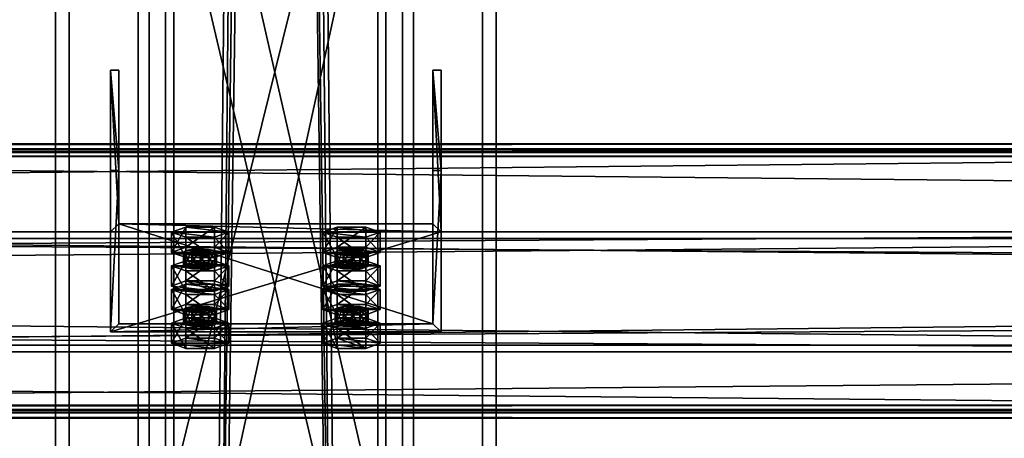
# Model space of a CAD drawing. Header units: millimetres. Extents: x -333 to 67333, y -930 to 39730.
# Tile 263 of 656: x 11007 to 11364, y 12361 to 12513. Entities that reach past the tile are written whole.
import ezdxf

# ---------------------------------------------------------------- set-up
doc = ezdxf.new("R2010")
doc.units = ezdxf.units.MM
for name, color, linetype in [('13', 7, 'Continuous'), ('3', 7, 'Continuous'), ('5', 7, 'Continuous'), ('6', 7, 'Continuous'), ('7', 7, 'Continuous'), ('95', 7, 'Continuous')]:
    doc.layers.add(name, color=color, linetype=linetype)

msp = doc.modelspace()

# ---------------------------------------------------------------- meshes
at = {"layer": '13', "color": 30}
mesh = msp.add_polyface(dxfattribs=at)
corners = [(11700.01, 12464.78, 6081.7), (11700.01, 12392.39, 6066.31), (4900.01, 12392.39, 6066.31), (4900.01, 12464.78, 6081.7), (11700.01, 12433.56, 5872.64), (4900.01, 12433.56, 5872.64), (11700.01, 12372.91, 5859.75), (4900.01, 12372.91, 5859.75), (11700.01, 12370.21, 5872.47), (4900.01, 12370.21, 5872.47), (11700.01, 12368.26, 5872.05), (4900.01, 12368.26, 5872.05), (11700.01, 12371.37, 5857.38), (4900.01, 12371.37, 5857.38), (11700.01, 12435.93, 5871.1), (4900.01, 12435.93, 5871.1), (11700.01, 12394.77, 6064.77), (4900.01, 12394.77, 6064.77), (11700.01, 12463.24, 6079.33), (4900.01, 12463.24, 6079.33), (11700.01, 12465.94, 6066.61), (4900.01, 12465.94, 6066.61), (11700.01, 12467.9, 6067.03), (4900.01, 12467.9, 6067.03)]
mesh.append_faces([[corners[k] for k in face] for face in [(0, 2, 3, 3), (1, 5, 2, 2), (4, 7, 5, 5), (6, 9, 7, 7), (8, 11, 9, 9), (10, 13, 11, 11), (12, 15, 13, 13), (14, 17, 15, 15), (16, 19, 17, 17), (18, 21, 19, 19), (20, 23, 21, 21), (22, 3, 23, 23), (8, 12, 10, 10), (20, 0, 22, 22), (11, 7, 9, 9), (23, 19, 21, 21)]], dxfattribs={"vtx0": -1, "color": 30})
mesh.append_faces([[corners[k] for k in face] for face in [(12, 6, 14, 14), (14, 1, 16, 16), (16, 0, 18, 18), (18, 0, 20, 20), (3, 19, 23, 23), (19, 2, 17, 17), (17, 2, 15, 15), (15, 5, 13, 13)]], dxfattribs={"vtx0": -1, "vtx1": -1, "color": 30})
mesh.append_faces([[corners[k] for k in face] for face in [(12, 8, 6, 6), (14, 6, 4, 4), (14, 4, 1, 1), (16, 1, 0, 0), (7, 11, 13, 13), (19, 3, 2, 2), (15, 2, 5, 5), (13, 5, 7, 7)]], dxfattribs={"vtx0": -1, "vtx2": -1, "vtx3": -1, "color": 30})
mesh.append_faces([[corners[k] for k in face] for face in [(0, 1, 2, 2), (1, 4, 5, 5), (4, 6, 7, 7), (6, 8, 9, 9), (8, 10, 11, 11), (10, 12, 13, 13), (12, 14, 15, 15), (14, 16, 17, 17), (16, 18, 19, 19), (18, 20, 21, 21), (20, 22, 23, 23), (22, 0, 3, 3)]], dxfattribs={"vtx2": -1, "vtx3": -1, "color": 30})
mesh = msp.add_polyface(dxfattribs=at)
corners = [(17300.01, 12464.78, 6081.7), (17300.01, 12392.39, 6066.31), (10500.01, 12392.39, 6066.31), (10500.01, 12464.78, 6081.7), (17300.01, 12433.56, 5872.64), (10500.01, 12433.56, 5872.64), (17300.01, 12372.91, 5859.75), (10500.01, 12372.91, 5859.75), (17300.01, 12370.21, 5872.47), (10500.01, 12370.21, 5872.47), (17300.01, 12368.26, 5872.05), (10500.01, 12368.26, 5872.05), (17300.01, 12371.37, 5857.38), (10500.01, 12371.37, 5857.38), (17300.01, 12435.93, 5871.1), (10500.01, 12435.93, 5871.1), (17300.01, 12394.77, 6064.77), (10500.01, 12394.77, 6064.77), (17300.01, 12463.24, 6079.33), (10500.01, 12463.24, 6079.33), (17300.01, 12465.94, 6066.61), (10500.01, 12465.94, 6066.61), (17300.01, 12467.9, 6067.03), (10500.01, 12467.9, 6067.03)]
mesh.append_faces([[corners[k] for k in face] for face in [(0, 2, 3, 3), (1, 5, 2, 2), (4, 7, 5, 5), (6, 9, 7, 7), (8, 11, 9, 9), (10, 13, 11, 11), (12, 15, 13, 13), (14, 17, 15, 15), (16, 19, 17, 17), (18, 21, 19, 19), (20, 23, 21, 21), (22, 3, 23, 23), (8, 12, 10, 10), (20, 0, 22, 22), (11, 7, 9, 9), (23, 19, 21, 21)]], dxfattribs={"vtx0": -1, "color": 30})
mesh.append_faces([[corners[k] for k in face] for face in [(12, 6, 14, 14), (14, 1, 16, 16), (16, 0, 18, 18), (18, 0, 20, 20), (3, 19, 23, 23), (19, 2, 17, 17), (17, 2, 15, 15), (15, 5, 13, 13)]], dxfattribs={"vtx0": -1, "vtx1": -1, "color": 30})
mesh.append_faces([[corners[k] for k in face] for face in [(12, 8, 6, 6), (14, 6, 4, 4), (14, 4, 1, 1), (16, 1, 0, 0), (7, 11, 13, 13), (19, 3, 2, 2), (15, 2, 5, 5), (13, 5, 7, 7)]], dxfattribs={"vtx0": -1, "vtx2": -1, "vtx3": -1, "color": 30})
mesh.append_faces([[corners[k] for k in face] for face in [(0, 1, 2, 2), (1, 4, 5, 5), (4, 6, 7, 7), (6, 8, 9, 9), (8, 10, 11, 11), (10, 12, 13, 13), (12, 14, 15, 15), (14, 16, 17, 17), (16, 18, 19, 19), (18, 20, 21, 21), (20, 22, 23, 23), (22, 0, 3, 3)]], dxfattribs={"vtx2": -1, "vtx3": -1, "color": 30})
at = {"layer": '3', "color": 91}
mesh = msp.add_polyface(dxfattribs=at)
corners = [(11063, 12654.7, 3765.04), (11137, 12654.7, 3765.04), (11137, 12329.95, 3080), (11063, 12329.95, 3080), (11137, 12587.83, 3796.73), (11137, 12248.06, 3080), (11063, 12587.83, 3796.73), (11063, 12248.06, 3080), (11060, 12657.41, 3763.75), (11060, 12585.12, 3798.02), (11060, 12244.74, 3080), (11060, 12333.27, 3080), (11140, 12585.12, 3798.02), (11140, 12244.74, 3080), (11140, 12657.41, 3763.75), (11140, 12333.27, 3080)]
mesh.append_faces([[corners[k] for k in face] for face in [(0, 2, 3, 3), (1, 5, 2, 2), (4, 7, 5, 5), (6, 3, 7, 7), (8, 10, 11, 11), (9, 13, 10, 10), (12, 15, 13, 13), (14, 11, 15, 15)]], dxfattribs={"vtx0": -1, "color": 91})
mesh.append_faces([[corners[k] for k in face] for face in [(9, 6, 12, 12), (6, 8, 0, 0), (0, 8, 1, 1), (12, 4, 14, 14), (4, 12, 6, 6), (14, 1, 8, 8), (11, 3, 15, 15), (3, 10, 7, 7), (7, 10, 5, 5), (15, 2, 13, 13), (2, 15, 3, 3), (13, 5, 10, 10)]], dxfattribs={"vtx0": -1, "vtx1": -1, "color": 91})
mesh.append_faces([[corners[k] for k in face] for face in [(6, 9, 8, 8), (14, 4, 1, 1), (3, 11, 10, 10), (13, 2, 5, 5)]], dxfattribs={"vtx0": -1, "vtx2": -1, "vtx3": -1, "color": 91})
mesh.append_faces([[corners[k] for k in face] for face in [(0, 1, 2, 2), (1, 4, 5, 5), (4, 6, 7, 7), (6, 0, 3, 3), (8, 9, 10, 10), (9, 12, 13, 13), (12, 14, 15, 15), (14, 8, 11, 11)]], dxfattribs={"vtx2": -1, "vtx3": -1, "color": 91})
at = {"layer": '5', "color": 131}
mesh = msp.add_polyface(dxfattribs=at)
corners = [(11146, 9415, 2984), (11054, 9415, 2984), (11054, 19384.97, 2984), (11146, 19384.97, 2984), (11054, 9415, 3076), (11054, 19384.97, 3076), (11146, 9415, 3076), (11146, 19384.97, 3076), (11150, 9415, 2980), (11150, 9415, 3080), (11150, 19384.97, 3080), (11150, 19384.97, 2980), (11050, 9415, 3080), (11050, 19384.97, 3080), (11050, 9415, 2980), (11050, 19384.97, 2980)]
mesh.append_faces([[corners[k] for k in face] for face in [(0, 2, 3, 3), (1, 5, 2, 2), (4, 7, 5, 5), (6, 3, 7, 7), (8, 10, 11, 11), (9, 13, 10, 10), (12, 15, 13, 13), (14, 11, 15, 15)]], dxfattribs={"vtx0": -1, "color": 131})
mesh.append_faces([[corners[k] for k in face] for face in [(9, 6, 12, 12), (6, 8, 0, 0), (0, 8, 1, 1), (12, 4, 14, 14), (4, 12, 6, 6), (14, 1, 8, 8), (11, 3, 15, 15), (3, 10, 7, 7), (7, 10, 5, 5), (15, 2, 13, 13), (2, 15, 3, 3), (13, 5, 10, 10)]], dxfattribs={"vtx0": -1, "vtx1": -1, "color": 131})
mesh.append_faces([[corners[k] for k in face] for face in [(6, 9, 8, 8), (14, 4, 1, 1), (3, 11, 10, 10), (13, 2, 5, 5)]], dxfattribs={"vtx0": -1, "vtx2": -1, "vtx3": -1, "color": 131})
mesh.append_faces([[corners[k] for k in face] for face in [(0, 1, 2, 2), (1, 4, 5, 5), (4, 6, 7, 7), (6, 0, 3, 3), (8, 9, 10, 10), (9, 12, 13, 13), (12, 14, 15, 15), (14, 8, 11, 11)]], dxfattribs={"vtx2": -1, "vtx3": -1, "color": 131})
at = {"layer": '6', "color": 2}
mesh = msp.add_polyface(dxfattribs=at)
corners = [(11180, 19380.14, 7183.53), (11020, 19380.14, 7183.53), (11020, 7954.94, 4755.1), (11180, 7954.94, 4755.1), (11180, 19380.14, 7347.1), (11180, 7921.68, 4911.61), (11020, 19380.14, 7347.1), (11020, 7921.68, 4911.61), (11025, 7953.9, 4759.99), (11175, 7953.9, 4759.99), (11175, 7922.72, 4906.72), (11025, 7922.72, 4906.72), (11175, 19380.14, 7188.64), (11175, 19380.14, 7341.99), (11025, 19380.14, 7188.64), (11025, 19380.14, 7341.99)]
mesh.append_faces([[corners[k] for k in face] for face in [(0, 2, 3, 3), (4, 3, 5, 5), (6, 5, 7, 7), (1, 7, 2, 2), (12, 10, 9, 9), (14, 9, 8, 8), (15, 8, 11, 11), (13, 11, 10, 10)]], dxfattribs={"vtx0": -1, "color": 2})
mesh.append_faces([[corners[k] for k in face] for face in [(2, 8, 3, 3), (8, 7, 11, 11), (11, 7, 10, 10), (3, 9, 5, 5), (9, 3, 8, 8), (5, 10, 7, 7), (0, 12, 1, 1), (12, 4, 13, 13), (13, 4, 15, 15), (1, 14, 6, 6), (14, 1, 12, 12), (6, 15, 4, 4)]], dxfattribs={"vtx0": -1, "vtx1": -1, "color": 2})
mesh.append_faces([[corners[k] for k in face] for face in [(8, 2, 7, 7), (5, 9, 10, 10), (12, 0, 4, 4), (6, 14, 15, 15)]], dxfattribs={"vtx0": -1, "vtx2": -1, "vtx3": -1, "color": 2})
mesh.append_faces([[corners[k] for k in face] for face in [(0, 1, 2, 2), (4, 0, 3, 3), (6, 4, 5, 5), (1, 6, 7, 7), (12, 13, 10, 10), (14, 12, 9, 9), (15, 14, 8, 8), (13, 15, 11, 11)]], dxfattribs={"vtx2": -1, "vtx3": -1, "color": 2})
at = {"layer": '7', "color": 6}
mesh = msp.add_polyface(dxfattribs=at)
corners = [(11040.01, 12399.55, 6042.28), (11160.01, 12399.55, 6042.28), (11160.01, 12435.93, 5871.1), (11040.01, 12435.93, 5871.1), (11160.01, 12458.24, 6054.75), (11160.01, 12494.62, 5883.57), (11157.01, 12458.24, 6054.75), (11157.01, 12494.62, 5883.57), (11157.01, 12402.48, 6042.9), (11157.01, 12438.87, 5871.72), (11043.01, 12402.48, 6042.9), (11043.01, 12438.87, 5871.72), (11043.01, 12458.24, 6054.75), (11043.01, 12494.62, 5883.57), (11040.01, 12458.24, 6054.75), (11040.01, 12494.62, 5883.57)]
mesh.append_faces([[corners[k] for k in face] for face in [(0, 2, 3, 3), (1, 5, 2, 2), (4, 7, 5, 5), (6, 9, 7, 7), (8, 11, 9, 9), (10, 13, 11, 11), (12, 15, 13, 13), (14, 3, 15, 15), (12, 0, 14, 14), (7, 2, 5, 5)]], dxfattribs={"vtx0": -1, "color": 6})
mesh.append_faces([[corners[k] for k in face] for face in [(1, 8, 4, 4), (8, 0, 10, 10), (10, 0, 12, 12), (3, 11, 15, 15), (11, 2, 9, 9), (9, 2, 7, 7)]], dxfattribs={"vtx0": -1, "vtx1": -1, "color": 6})
mesh.append_faces([[corners[k] for k in face] for face in [(8, 1, 0, 0), (11, 3, 2, 2)]], dxfattribs={"vtx0": -1, "vtx2": -1, "vtx3": -1, "color": 6})
mesh.append_faces([[corners[k] for k in face] for face in [(6, 4, 8, 8), (13, 15, 11, 11)]], dxfattribs={"vtx1": -1, "color": 6})
mesh.append_faces([[corners[k] for k in face] for face in [(0, 1, 2, 2), (1, 4, 5, 5), (4, 6, 7, 7), (6, 8, 9, 9), (8, 10, 11, 11), (10, 12, 13, 13), (12, 14, 15, 15), (14, 0, 3, 3)]], dxfattribs={"vtx2": -1, "vtx3": -1, "color": 6})
at = {"layer": '95', "color": 20}
mesh = msp.add_polyface(dxfattribs=at)
corners = [(11066.51, 12423.58, 5919.59), (11067.31, 12429.09, 5917.7), (11066.51, 12428.47, 5920.63), (11067.31, 12424.2, 5916.66), (11069.51, 12424.66, 5914.51), (11069.51, 12429.55, 5915.55), (11072.51, 12424.83, 5913.72), (11072.51, 12429.72, 5914.76), (11075.51, 12424.66, 5914.51), (11075.51, 12429.55, 5915.55), (11077.71, 12424.2, 5916.66), (11077.71, 12429.09, 5917.7), (11078.51, 12428.47, 5920.63), (11078.51, 12423.58, 5919.59), (11077.71, 12427.85, 5923.57), (11067.31, 12422.96, 5922.53), (11067.31, 12427.85, 5923.57), (11072.51, 12427.22, 5926.5), (11069.51, 12427.39, 5925.71), (11075.51, 12427.39, 5925.71), (11062.12, 12428.47, 5920.63), (11067.31, 12430.34, 5911.83), (11067.31, 12437.68, 5913.39), (11062.12, 12435.81, 5922.19), (11077.71, 12430.34, 5911.83), (11077.71, 12437.68, 5913.39), (11082.9, 12428.47, 5920.63), (11082.9, 12435.81, 5922.19), (11077.71, 12426.6, 5929.44), (11077.71, 12433.94, 5930.99), (11067.31, 12426.6, 5929.44), (11067.31, 12433.94, 5930.99)]
mesh.append_faces([[corners[k] for k in face] for face in [(0, 1, 2, 2), (3, 5, 1, 1), (4, 7, 5, 5), (6, 9, 7, 7), (8, 11, 9, 9), (10, 12, 11, 11), (13, 14, 12, 12), (15, 2, 16, 16), (16, 17, 18, 18), (11, 7, 9, 9), (20, 22, 23, 23), (21, 25, 22, 22), (24, 27, 25, 25), (26, 29, 27, 27), (28, 31, 29, 29), (30, 23, 31, 31), (21, 26, 24, 24), (28, 20, 30, 30), (23, 29, 31, 31), (27, 22, 25, 25)]], dxfattribs={"vtx0": -1, "color": 20})
mesh.append_faces([[corners[k] for k in face] for face in [(17, 16, 19, 19), (19, 2, 14, 14), (14, 2, 12, 12), (12, 5, 11, 11), (26, 20, 28, 28), (29, 23, 27, 27)]], dxfattribs={"vtx0": -1, "vtx1": -1, "color": 20})
mesh.append_faces([[corners[k] for k in face] for face in [(19, 16, 2, 2), (12, 2, 1, 1), (12, 1, 5, 5), (11, 5, 7, 7), (26, 21, 20, 20), (27, 23, 22, 22)]], dxfattribs={"vtx0": -1, "vtx2": -1, "vtx3": -1, "color": 20})
mesh.append_faces([[corners[k] for k in face] for face in [(3, 4, 5, 5), (4, 6, 7, 7), (6, 8, 9, 9), (8, 10, 11, 11), (20, 21, 22, 22), (21, 24, 25, 25), (24, 26, 27, 27), (26, 28, 29, 29), (28, 30, 31, 31), (30, 20, 23, 23)]], dxfattribs={"vtx2": -1, "vtx3": -1, "color": 20})
mesh = msp.add_polyface(dxfattribs=at)
corners = [(11121.51, 12423.58, 5919.59), (11122.31, 12429.09, 5917.7), (11121.51, 12428.47, 5920.63), (11122.31, 12424.2, 5916.66), (11124.51, 12424.66, 5914.51), (11124.51, 12429.55, 5915.55), (11127.51, 12424.83, 5913.72), (11127.51, 12429.72, 5914.76), (11130.51, 12424.66, 5914.51), (11130.51, 12429.55, 5915.55), (11132.71, 12424.2, 5916.66), (11132.71, 12429.09, 5917.7), (11133.51, 12428.47, 5920.63), (11133.51, 12423.58, 5919.59), (11132.71, 12427.85, 5923.57), (11122.31, 12422.96, 5922.53), (11122.31, 12427.85, 5923.57), (11127.51, 12427.22, 5926.5), (11124.51, 12427.39, 5925.71), (11130.51, 12427.39, 5925.71), (11117.12, 12428.47, 5920.63), (11122.31, 12430.34, 5911.83), (11122.31, 12437.68, 5913.39), (11117.12, 12435.81, 5922.19), (11132.71, 12430.34, 5911.83), (11132.71, 12437.68, 5913.39), (11137.9, 12428.47, 5920.63), (11137.9, 12435.81, 5922.19), (11132.71, 12426.6, 5929.44), (11132.71, 12433.94, 5930.99), (11122.31, 12426.6, 5929.44), (11122.31, 12433.94, 5930.99)]
mesh.append_faces([[corners[k] for k in face] for face in [(0, 1, 2, 2), (3, 5, 1, 1), (4, 7, 5, 5), (6, 9, 7, 7), (8, 11, 9, 9), (10, 12, 11, 11), (13, 14, 12, 12), (15, 2, 16, 16), (16, 17, 18, 18), (11, 7, 9, 9), (20, 22, 23, 23), (21, 25, 22, 22), (24, 27, 25, 25), (26, 29, 27, 27), (28, 31, 29, 29), (30, 23, 31, 31), (21, 26, 24, 24), (28, 20, 30, 30), (23, 29, 31, 31), (27, 22, 25, 25)]], dxfattribs={"vtx0": -1, "color": 20})
mesh.append_faces([[corners[k] for k in face] for face in [(17, 16, 19, 19), (19, 2, 14, 14), (14, 2, 12, 12), (12, 5, 11, 11), (26, 20, 28, 28), (29, 23, 27, 27)]], dxfattribs={"vtx0": -1, "vtx1": -1, "color": 20})
mesh.append_faces([[corners[k] for k in face] for face in [(19, 16, 2, 2), (12, 2, 1, 1), (12, 1, 5, 5), (11, 5, 7, 7), (26, 21, 20, 20), (27, 23, 22, 22)]], dxfattribs={"vtx0": -1, "vtx2": -1, "vtx3": -1, "color": 20})
mesh.append_faces([[corners[k] for k in face] for face in [(3, 4, 5, 5), (4, 6, 7, 7), (6, 8, 9, 9), (8, 10, 11, 11), (20, 21, 22, 22), (21, 24, 25, 25), (24, 26, 27, 27), (26, 28, 29, 29), (28, 30, 31, 31), (30, 20, 23, 23)]], dxfattribs={"vtx2": -1, "vtx3": -1, "color": 20})
mesh = msp.add_polyface(dxfattribs=at)
corners = [(11082.9, 12415.02, 6020.01), (11062.12, 12415.02, 6020.01), (11067.31, 12416.89, 6011.2), (11077.71, 12416.89, 6011.2), (11066.51, 12423.58, 5919.59), (11067.31, 12424.2, 5916.66), (11067.31, 12429.09, 5917.7), (11077.71, 12424.2, 5916.66), (11078.51, 12423.58, 5919.59), (11078.51, 12428.47, 5920.63), (11077.71, 12422.96, 5922.53), (11077.71, 12427.85, 5923.57), (11075.51, 12422.5, 5924.68), (11075.51, 12427.39, 5925.71), (11072.51, 12422.33, 5925.46), (11072.51, 12427.22, 5926.5), (11069.51, 12422.5, 5924.68), (11069.51, 12427.39, 5925.71), (11067.31, 12422.96, 5922.53), (11067.31, 12427.85, 5923.57), (11066.51, 12428.47, 5920.63), (11069.51, 12424.66, 5914.51), (11075.51, 12424.66, 5914.51), (11072.51, 12424.83, 5913.72), (11062.12, 12416.24, 5918.03), (11067.31, 12418.12, 5909.23), (11067.31, 12425.45, 5910.79), (11062.12, 12423.58, 5919.59), (11077.71, 12418.12, 5909.23), (11077.71, 12425.45, 5910.79), (11082.9, 12416.24, 5918.03), (11082.9, 12423.58, 5919.59), (11077.71, 12414.37, 5926.84), (11077.71, 12421.71, 5928.4), (11067.31, 12414.37, 5926.84), (11067.31, 12421.71, 5928.4)]
mesh.append_faces([[corners[k] for k in face] for face in [(0, 2, 3, 3), (10, 13, 11, 11), (12, 15, 13, 13), (14, 17, 15, 15), (16, 19, 17, 17), (21, 22, 23, 23), (14, 18, 16, 16), (24, 26, 27, 27), (25, 29, 26, 26), (28, 31, 29, 29), (30, 33, 31, 31), (32, 35, 33, 33), (34, 27, 35, 35), (25, 30, 28, 28), (27, 33, 35, 35), (31, 26, 29, 29)]], dxfattribs={"vtx0": -1, "color": 20})
mesh.append_faces([[corners[k] for k in face] for face in [(22, 21, 7, 7), (7, 21, 8, 8), (8, 5, 10, 10), (10, 4, 12, 12), (12, 18, 14, 14), (33, 27, 31, 31)]], dxfattribs={"vtx0": -1, "vtx1": -1, "color": 20})
mesh.append_faces([[corners[k] for k in face] for face in [(0, 1, 2, 2), (8, 21, 5, 5), (10, 5, 4, 4), (12, 4, 18, 18), (32, 25, 24, 24), (31, 27, 26, 26)]], dxfattribs={"vtx0": -1, "vtx2": -1, "vtx3": -1, "color": 20})
mesh.append_faces([[corners[k] for k in face] for face in [(4, 5, 6, 6), (7, 8, 9, 9), (8, 10, 11, 11), (10, 12, 13, 13), (12, 14, 15, 15), (14, 16, 17, 17), (16, 18, 19, 19), (18, 4, 20, 20), (24, 25, 26, 26), (25, 28, 29, 29), (28, 30, 31, 31), (30, 32, 33, 33), (32, 34, 35, 35), (34, 24, 27, 27)]], dxfattribs={"vtx2": -1, "vtx3": -1, "color": 20})
mesh = msp.add_polyface(dxfattribs=at)
corners = [(11137.9, 12415.02, 6020.01), (11117.12, 12415.02, 6020.01), (11122.31, 12416.89, 6011.2), (11132.71, 12416.89, 6011.2), (11121.51, 12423.58, 5919.59), (11122.31, 12424.2, 5916.66), (11122.31, 12429.09, 5917.7), (11132.71, 12424.2, 5916.66), (11133.51, 12423.58, 5919.59), (11133.51, 12428.47, 5920.63), (11132.71, 12422.96, 5922.53), (11132.71, 12427.85, 5923.57), (11130.51, 12422.5, 5924.68), (11130.51, 12427.39, 5925.71), (11127.51, 12422.33, 5925.46), (11127.51, 12427.22, 5926.5), (11124.51, 12422.5, 5924.68), (11124.51, 12427.39, 5925.71), (11122.31, 12422.96, 5922.53), (11122.31, 12427.85, 5923.57), (11121.51, 12428.47, 5920.63), (11124.51, 12424.66, 5914.51), (11130.51, 12424.66, 5914.51), (11127.51, 12424.83, 5913.72), (11117.12, 12416.24, 5918.03), (11122.31, 12418.12, 5909.23), (11122.31, 12425.45, 5910.79), (11117.12, 12423.58, 5919.59), (11132.71, 12418.12, 5909.23), (11132.71, 12425.45, 5910.79), (11137.9, 12416.24, 5918.03), (11137.9, 12423.58, 5919.59), (11132.71, 12414.37, 5926.84), (11132.71, 12421.71, 5928.4), (11122.31, 12414.37, 5926.84), (11122.31, 12421.71, 5928.4)]
mesh.append_faces([[corners[k] for k in face] for face in [(0, 2, 3, 3), (10, 13, 11, 11), (12, 15, 13, 13), (14, 17, 15, 15), (16, 19, 17, 17), (21, 22, 23, 23), (14, 18, 16, 16), (24, 26, 27, 27), (25, 29, 26, 26), (28, 31, 29, 29), (30, 33, 31, 31), (32, 35, 33, 33), (34, 27, 35, 35), (25, 30, 28, 28), (27, 33, 35, 35), (31, 26, 29, 29)]], dxfattribs={"vtx0": -1, "color": 20})
mesh.append_faces([[corners[k] for k in face] for face in [(22, 21, 7, 7), (7, 21, 8, 8), (8, 5, 10, 10), (10, 4, 12, 12), (12, 18, 14, 14), (33, 27, 31, 31)]], dxfattribs={"vtx0": -1, "vtx1": -1, "color": 20})
mesh.append_faces([[corners[k] for k in face] for face in [(0, 1, 2, 2), (8, 21, 5, 5), (10, 5, 4, 4), (12, 4, 18, 18), (30, 25, 24, 24), (31, 27, 26, 26)]], dxfattribs={"vtx0": -1, "vtx2": -1, "vtx3": -1, "color": 20})
mesh.append_faces([[corners[k] for k in face] for face in [(4, 5, 6, 6), (7, 8, 9, 9), (8, 10, 11, 11), (10, 12, 13, 13), (12, 14, 15, 15), (14, 16, 17, 17), (16, 18, 19, 19), (18, 4, 20, 20), (24, 25, 26, 26), (25, 28, 29, 29), (28, 30, 31, 31), (30, 32, 33, 33), (32, 34, 35, 35), (34, 24, 27, 27)]], dxfattribs={"vtx2": -1, "vtx3": -1, "color": 20})
mesh = msp.add_polyface(dxfattribs=at)
corners = [(11066.51, 12402.79, 6017.41), (11067.31, 12408.3, 6015.51), (11066.51, 12407.68, 6018.45), (11067.31, 12403.41, 6014.47), (11069.51, 12403.87, 6012.32), (11069.51, 12408.76, 6013.36), (11072.51, 12404.04, 6011.54), (11072.51, 12408.93, 6012.58), (11075.51, 12403.87, 6012.32), (11075.51, 12408.76, 6013.36), (11077.71, 12403.41, 6014.47), (11077.71, 12408.3, 6015.51), (11078.51, 12407.68, 6018.45), (11078.51, 12402.79, 6017.41), (11077.71, 12407.06, 6021.38), (11067.31, 12402.17, 6020.34), (11067.31, 12407.06, 6021.38), (11072.51, 12406.43, 6024.32), (11069.51, 12406.6, 6023.53), (11075.51, 12406.6, 6023.53), (11062.12, 12407.68, 6018.45), (11067.31, 12409.55, 6009.64), (11067.31, 12416.89, 6011.2), (11062.12, 12415.02, 6020.01), (11077.71, 12409.55, 6009.64), (11077.71, 12416.89, 6011.2), (11082.9, 12407.68, 6018.45), (11082.9, 12415.02, 6020.01), (11077.71, 12405.81, 6027.25), (11077.71, 12413.15, 6028.81), (11067.31, 12405.81, 6027.25), (11067.31, 12413.15, 6028.81), (11082.9, 12416.24, 5918.03), (11067.31, 12418.12, 5909.23), (11077.71, 12414.37, 5926.84), (11062.12, 12416.24, 5918.03), (11067.31, 12414.37, 5926.84)]
mesh.append_faces([[corners[k] for k in face] for face in [(0, 1, 2, 2), (3, 5, 1, 1), (4, 7, 5, 5), (6, 9, 7, 7), (8, 11, 9, 9), (10, 12, 11, 11), (13, 14, 12, 12), (15, 2, 16, 16), (16, 17, 18, 18), (11, 7, 9, 9), (20, 22, 23, 23), (21, 25, 22, 22), (24, 27, 25, 25), (26, 29, 27, 27), (28, 31, 29, 29), (30, 23, 31, 31), (21, 26, 24, 24), (28, 20, 30, 30), (23, 29, 31, 31), (34, 35, 36, 36)]], dxfattribs={"vtx0": -1, "color": 20})
mesh.append_faces([[corners[k] for k in face] for face in [(17, 16, 19, 19), (19, 2, 14, 14), (14, 1, 12, 12), (12, 5, 11, 11), (26, 20, 28, 28), (29, 23, 27, 27), (32, 33, 34, 34)]], dxfattribs={"vtx0": -1, "vtx1": -1, "color": 20})
mesh.append_faces([[corners[k] for k in face] for face in [(19, 16, 2, 2), (14, 2, 1, 1), (12, 1, 5, 5), (11, 5, 7, 7), (26, 21, 20, 20)]], dxfattribs={"vtx0": -1, "vtx2": -1, "vtx3": -1, "color": 20})
mesh.append_faces([[corners[k] for k in face] for face in [(3, 4, 5, 5), (4, 6, 7, 7), (6, 8, 9, 9), (8, 10, 11, 11), (20, 21, 22, 22), (21, 24, 25, 25), (24, 26, 27, 27), (26, 28, 29, 29), (28, 30, 31, 31), (30, 20, 23, 23)]], dxfattribs={"vtx2": -1, "vtx3": -1, "color": 20})
mesh = msp.add_polyface(dxfattribs=at)
corners = [(11121.51, 12402.79, 6017.41), (11122.31, 12408.3, 6015.51), (11121.51, 12407.68, 6018.45), (11122.31, 12403.41, 6014.47), (11124.51, 12403.87, 6012.32), (11124.51, 12408.76, 6013.36), (11127.51, 12404.04, 6011.54), (11127.51, 12408.93, 6012.58), (11130.51, 12403.87, 6012.32), (11130.51, 12408.76, 6013.36), (11132.71, 12403.41, 6014.47), (11132.71, 12408.3, 6015.51), (11133.51, 12407.68, 6018.45), (11133.51, 12402.79, 6017.41), (11132.71, 12407.06, 6021.38), (11122.31, 12402.17, 6020.34), (11122.31, 12407.06, 6021.38), (11127.51, 12406.43, 6024.32), (11124.51, 12406.6, 6023.53), (11130.51, 12406.6, 6023.53), (11117.12, 12407.68, 6018.45), (11122.31, 12409.55, 6009.64), (11122.31, 12416.89, 6011.2), (11117.12, 12415.02, 6020.01), (11132.71, 12409.55, 6009.64), (11132.71, 12416.89, 6011.2), (11137.9, 12407.68, 6018.45), (11137.9, 12415.02, 6020.01), (11132.71, 12405.81, 6027.25), (11132.71, 12413.15, 6028.81), (11122.31, 12405.81, 6027.25), (11122.31, 12413.15, 6028.81), (11137.9, 12416.24, 5918.03), (11117.12, 12416.24, 5918.03), (11132.71, 12414.37, 5926.84), (11122.31, 12414.37, 5926.84)]
mesh.append_faces([[corners[k] for k in face] for face in [(0, 1, 2, 2), (3, 5, 1, 1), (4, 7, 5, 5), (6, 9, 7, 7), (8, 11, 9, 9), (10, 12, 11, 11), (13, 14, 12, 12), (15, 2, 16, 16), (16, 17, 18, 18), (11, 7, 9, 9), (20, 22, 23, 23), (21, 25, 22, 22), (24, 27, 25, 25), (26, 29, 27, 27), (28, 31, 29, 29), (30, 23, 31, 31), (21, 26, 24, 24), (28, 20, 30, 30), (23, 29, 31, 31), (34, 33, 35, 35)]], dxfattribs={"vtx0": -1, "color": 20})
mesh.append_faces([[corners[k] for k in face] for face in [(17, 16, 19, 19), (19, 2, 14, 14), (14, 1, 12, 12), (12, 5, 11, 11), (26, 20, 28, 28), (29, 23, 27, 27), (32, 33, 34, 34)]], dxfattribs={"vtx0": -1, "vtx1": -1, "color": 20})
mesh.append_faces([[corners[k] for k in face] for face in [(19, 16, 2, 2), (14, 2, 1, 1), (12, 1, 5, 5), (11, 5, 7, 7), (26, 21, 20, 20)]], dxfattribs={"vtx0": -1, "vtx2": -1, "vtx3": -1, "color": 20})
mesh.append_faces([[corners[k] for k in face] for face in [(3, 4, 5, 5), (4, 6, 7, 7), (6, 8, 9, 9), (8, 10, 11, 11), (20, 21, 22, 22), (21, 24, 25, 25), (24, 26, 27, 27), (26, 28, 29, 29), (28, 30, 31, 31), (30, 20, 23, 23)]], dxfattribs={"vtx2": -1, "vtx3": -1, "color": 20})
mesh = msp.add_polyface(dxfattribs=at)
corners = [(11066.51, 12402.79, 6017.41), (11067.31, 12403.41, 6014.47), (11067.31, 12408.3, 6015.51), (11077.71, 12403.41, 6014.47), (11078.51, 12402.79, 6017.41), (11078.51, 12407.68, 6018.45), (11077.71, 12402.17, 6020.34), (11077.71, 12407.06, 6021.38), (11075.51, 12401.71, 6022.49), (11075.51, 12406.6, 6023.53), (11072.51, 12401.54, 6023.28), (11072.51, 12406.43, 6024.32), (11069.51, 12401.71, 6022.49), (11069.51, 12406.6, 6023.53), (11067.31, 12402.17, 6020.34), (11067.31, 12407.06, 6021.38), (11066.51, 12407.68, 6018.45), (11069.51, 12403.87, 6012.32), (11075.51, 12403.87, 6012.32), (11072.51, 12404.04, 6011.54), (11062.12, 12395.45, 6015.85), (11067.31, 12397.32, 6007.04), (11067.31, 12404.66, 6008.6), (11062.12, 12402.79, 6017.41), (11077.71, 12397.32, 6007.04), (11077.71, 12404.66, 6008.6), (11082.9, 12395.45, 6015.85), (11082.9, 12402.79, 6017.41), (11077.71, 12393.58, 6024.65), (11077.71, 12400.92, 6026.21), (11067.31, 12393.58, 6024.65), (11067.31, 12400.92, 6026.21)]
mesh.append_faces([[corners[k] for k in face] for face in [(6, 9, 7, 7), (8, 11, 9, 9), (10, 13, 11, 11), (12, 15, 13, 13), (17, 18, 19, 19), (10, 14, 12, 12), (20, 22, 23, 23), (21, 25, 22, 22), (24, 27, 25, 25), (26, 29, 27, 27), (28, 31, 29, 29), (30, 23, 31, 31), (21, 26, 24, 24), (28, 20, 30, 30), (23, 29, 31, 31), (27, 22, 25, 25)]], dxfattribs={"vtx0": -1, "color": 20})
mesh.append_faces([[corners[k] for k in face] for face in [(18, 17, 3, 3), (3, 17, 4, 4), (4, 1, 6, 6), (6, 0, 8, 8), (8, 14, 10, 10), (26, 20, 28, 28), (29, 23, 27, 27)]], dxfattribs={"vtx0": -1, "vtx1": -1, "color": 20})
mesh.append_faces([[corners[k] for k in face] for face in [(4, 17, 1, 1), (6, 1, 0, 0), (8, 0, 14, 14), (26, 21, 20, 20), (27, 23, 22, 22)]], dxfattribs={"vtx0": -1, "vtx2": -1, "vtx3": -1, "color": 20})
mesh.append_faces([[corners[k] for k in face] for face in [(0, 1, 2, 2), (3, 4, 5, 5), (4, 6, 7, 7), (6, 8, 9, 9), (8, 10, 11, 11), (10, 12, 13, 13), (12, 14, 15, 15), (14, 0, 16, 16), (20, 21, 22, 22), (21, 24, 25, 25), (24, 26, 27, 27), (26, 28, 29, 29), (28, 30, 31, 31), (30, 20, 23, 23)]], dxfattribs={"vtx2": -1, "vtx3": -1, "color": 20})
mesh = msp.add_polyface(dxfattribs=at)
corners = [(11121.51, 12402.79, 6017.41), (11122.31, 12403.41, 6014.47), (11122.31, 12408.3, 6015.51), (11132.71, 12403.41, 6014.47), (11133.51, 12402.79, 6017.41), (11133.51, 12407.68, 6018.45), (11132.71, 12402.17, 6020.34), (11132.71, 12407.06, 6021.38), (11130.51, 12401.71, 6022.49), (11130.51, 12406.6, 6023.53), (11127.51, 12401.54, 6023.28), (11127.51, 12406.43, 6024.32), (11124.51, 12401.71, 6022.49), (11124.51, 12406.6, 6023.53), (11122.31, 12402.17, 6020.34), (11122.31, 12407.06, 6021.38), (11121.51, 12407.68, 6018.45), (11124.51, 12403.87, 6012.32), (11130.51, 12403.87, 6012.32), (11127.51, 12404.04, 6011.54), (11117.12, 12395.45, 6015.85), (11122.31, 12397.32, 6007.04), (11122.31, 12404.66, 6008.6), (11117.12, 12402.79, 6017.41), (11132.71, 12397.32, 6007.04), (11132.71, 12404.66, 6008.6), (11137.9, 12395.45, 6015.85), (11137.9, 12402.79, 6017.41), (11132.71, 12393.58, 6024.65), (11132.71, 12400.92, 6026.21), (11122.31, 12393.58, 6024.65), (11122.31, 12400.92, 6026.21)]
mesh.append_faces([[corners[k] for k in face] for face in [(6, 9, 7, 7), (8, 11, 9, 9), (10, 13, 11, 11), (12, 15, 13, 13), (17, 18, 19, 19), (10, 14, 12, 12), (20, 22, 23, 23), (21, 25, 22, 22), (24, 27, 25, 25), (26, 29, 27, 27), (28, 31, 29, 29), (30, 23, 31, 31), (21, 26, 24, 24), (28, 20, 30, 30), (23, 29, 31, 31), (27, 22, 25, 25)]], dxfattribs={"vtx0": -1, "color": 20})
mesh.append_faces([[corners[k] for k in face] for face in [(18, 17, 3, 3), (3, 17, 4, 4), (4, 1, 6, 6), (6, 0, 8, 8), (8, 14, 10, 10), (26, 21, 28, 28), (29, 23, 27, 27)]], dxfattribs={"vtx0": -1, "vtx1": -1, "color": 20})
mesh.append_faces([[corners[k] for k in face] for face in [(4, 17, 1, 1), (6, 1, 0, 0), (8, 0, 14, 14), (28, 21, 20, 20), (27, 23, 22, 22)]], dxfattribs={"vtx0": -1, "vtx2": -1, "vtx3": -1, "color": 20})
mesh.append_faces([[corners[k] for k in face] for face in [(0, 1, 2, 2), (3, 4, 5, 5), (4, 6, 7, 7), (6, 8, 9, 9), (8, 10, 11, 11), (10, 12, 13, 13), (12, 14, 15, 15), (14, 0, 16, 16), (20, 21, 22, 22), (21, 24, 25, 25), (24, 26, 27, 27), (26, 28, 29, 29), (28, 30, 31, 31), (30, 20, 23, 23)]], dxfattribs={"vtx2": -1, "vtx3": -1, "color": 20})

doc.saveas('drawing.dxf')
